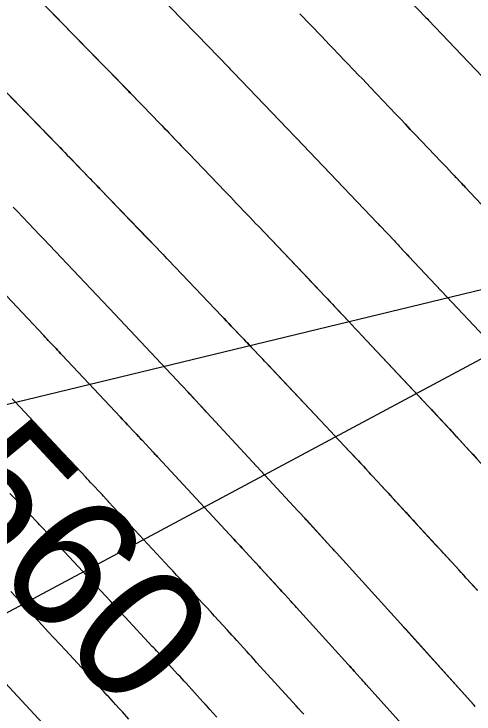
# Model space of a CAD drawing. Extents: x 954385 to 988206, y 1868364 to 1924553.
# Drawn here: x 955878.78 to 955899.56, y 1922822.19 to 1922853.85 of the extents above; entities that cross this region are included whole.
import ezdxf

# ---------------------------------------------------------------- set-up
doc = ezdxf.new("R2010")
doc.units = 0
for name, color, linetype in [('16', 7, 'Continuous'), ('26', 7, 'Continuous'), ('6', 7, 'Continuous'), ('7', 7, 'Continuous'), ('Default', 7, 'Continuous')]:
    doc.layers.add(name, color=color, linetype=linetype)

msp = doc.modelspace()

# ---------------------------------------------------------------- linework, layer by layer
at = {"layer": '16'}
for points in [[(955882.423, 1922857.665), (955886.975, 1922852.988), (955887.002, 1922852.96), (955887.055, 1922852.905), (955888.497, 1922851.412), (955888.531, 1922851.376), (955888.565, 1922851.34), (955888.702, 1922851.198), (955891.484, 1922848.3), (955891.514, 1922848.268), (955891.544, 1922848.236), (955891.575, 1922848.204), (955891.605, 1922848.173), (955891.787, 1922847.981), (955891.848, 1922847.917), (955895.191, 1922844.403), (955895.23, 1922844.362), (955895.308, 1922844.28), (955895.963, 1922843.588), (955896.018, 1922843.529), (955896.073, 1922843.471), (955896.128, 1922843.413), (955896.183, 1922843.354), (955896.457, 1922843.062), (955896.567, 1922842.945), (955896.622, 1922842.886), (955900.534, 1922838.721)], [(955901.138, 1922849.753), (955897.511, 1922853.567), (955897.479, 1922853.6), (955897.385, 1922853.699), (955894.472, 1922856.735)], [(955879.515, 1922854.921), (955880.561, 1922853.847), (955880.743, 1922853.659), (955880.926, 1922853.472), (955881.108, 1922853.284), (955881.291, 1922853.096), (955883.916, 1922850.399), (955883.974, 1922850.34), (955884.032, 1922850.28), (955884.09, 1922850.22), (955884.147, 1922850.16), (955884.436, 1922849.861), (955884.552, 1922849.741), (955884.61, 1922849.682), (955885.351, 1922848.914), (955885.46, 1922848.801), (955885.569, 1922848.688), (955885.678, 1922848.575), (955885.787, 1922848.461), (955886.223, 1922848.007), (955886.332, 1922847.894), (955886.441, 1922847.78), (955886.549, 1922847.667), (955886.658, 1922847.554), (955888.321, 1922845.821), (955888.446, 1922845.691), (955888.571, 1922845.56), (955888.696, 1922845.429), (955888.821, 1922845.298), (955889.321, 1922844.773), (955889.445, 1922844.642), (955889.57, 1922844.511), (955889.695, 1922844.38), (955889.82, 1922844.249), (955892.17, 1922841.779), (955892.197, 1922841.75), (955892.225, 1922841.721), (955892.253, 1922841.691), (955892.281, 1922841.662), (955892.447, 1922841.487), (955892.502, 1922841.428), (955892.925, 1922840.981), (955893.005, 1922840.897), (955893.084, 1922840.812), (955893.164, 1922840.728), (955893.243, 1922840.643), (955893.919, 1922839.924), (955894.058, 1922839.776), (955894.197, 1922839.628), (955894.336, 1922839.48), (955894.475, 1922839.332), (955897.498, 1922836.114), (955897.533, 1922836.076), (955897.569, 1922836.037), (955897.605, 1922835.999), (955897.641, 1922835.96), (955897.854, 1922835.729), (955897.925, 1922835.652), (955898.576, 1922834.949), (955898.696, 1922834.819), (955898.816, 1922834.689), (955898.936, 1922834.558), (955899.056, 1922834.428), (955901.158, 1922832.136)], [(955901.089, 1922843.97), (955899.16, 1922846.025), (955899.111, 1922846.077), (955899.061, 1922846.13), (955899.012, 1922846.182), (955898.963, 1922846.234), (955898.716, 1922846.495), (955898.568, 1922846.651), (955898.314, 1922846.92), (955898.255, 1922846.982), (955898.196, 1922847.045), (955898.137, 1922847.107), (955898.078, 1922847.169), (955896.899, 1922848.408), (955896.683, 1922848.635), (955896.467, 1922848.862), (955896.251, 1922849.09), (955896.035, 1922849.317), (955894.886, 1922850.525), (955894.701, 1922850.719), (955894.517, 1922850.912), (955894.332, 1922851.105), (955894.147, 1922851.298), (955893.407, 1922852.07), (955893.222, 1922852.262), (955893.037, 1922852.455), (955892.852, 1922852.648), (955892.667, 1922852.841), (955891.687, 1922853.862)], [(955876.65, 1922852.131), (955879.985, 1922848.706), (955880.094, 1922848.594), (955880.203, 1922848.482), (955880.312, 1922848.37), (955880.421, 1922848.258), (955880.857, 1922847.81), (955880.966, 1922847.698), (955881.075, 1922847.586), (955881.184, 1922847.474), (955881.292, 1922847.361), (955882.218, 1922846.403), (955882.335, 1922846.282), (955882.529, 1922846.081), (955882.568, 1922846.04), (955882.607, 1922846), (955882.646, 1922845.96), (955882.684, 1922845.919), (955884.785, 1922843.731), (955884.948, 1922843.562), (955885.111, 1922843.392), (955885.436, 1922843.053), (955885.518, 1922842.968), (955885.599, 1922842.884), (955885.68, 1922842.799), (955885.761, 1922842.714), (955888.164, 1922840.189), (955888.272, 1922840.076), (955888.379, 1922839.963), (955888.487, 1922839.85), (955888.594, 1922839.737), (955889.077, 1922839.229), (955889.159, 1922839.144), (955889.24, 1922839.059), (955889.32, 1922838.973), (955889.401, 1922838.888), (955889.86, 1922838.403), (955889.939, 1922838.32), (955890.043, 1922838.209), (955890.07, 1922838.182), (955890.096, 1922838.154), (955890.122, 1922838.126), (955890.148, 1922838.098), (955893.091, 1922834.966), (955893.238, 1922834.809), (955893.386, 1922834.652), (955893.533, 1922834.495), (955893.68, 1922834.338), (955894.338, 1922833.638), (955894.451, 1922833.517), (955894.565, 1922833.396), (955894.678, 1922833.275), (955894.79, 1922833.153), (955895.381, 1922832.515), (955895.509, 1922832.376), (955895.723, 1922832.145), (955895.765, 1922832.099), (955895.808, 1922832.053), (955895.851, 1922832.007), (955895.893, 1922831.96), (955896.476, 1922831.325), (955896.588, 1922831.203), (955896.699, 1922831.082), (955896.81, 1922830.961), (955896.922, 1922830.839), (955898.739, 1922828.859), (955898.861, 1922828.725), (955898.984, 1922828.592), (955899.106, 1922828.458), (955899.228, 1922828.323), (955899.715, 1922827.786)], [(955878.744, 1922845.118), (955878.92, 1922844.933), (955879.948, 1922843.853), (955880.002, 1922843.796), (955880.07, 1922843.725), (955880.097, 1922843.696), (955880.111, 1922843.682), (955882.793, 1922840.846), (955882.868, 1922840.767), (955882.993, 1922840.635), (955883.018, 1922840.609), (955883.043, 1922840.582), (955883.068, 1922840.556), (955883.092, 1922840.529), (955886.361, 1922837.043), (955886.446, 1922836.953), (955886.586, 1922836.803), (955886.614, 1922836.773), (955886.643, 1922836.743), (955886.671, 1922836.713), (955886.699, 1922836.683), (955887.432, 1922835.896), (955887.489, 1922835.835), (955887.502, 1922835.821), (955891.609, 1922831.384), (955891.698, 1922831.287), (955891.891, 1922831.079), (955891.916, 1922831.052), (955891.99, 1922830.971), (955893.097, 1922829.759), (955893.138, 1922829.714), (955893.179, 1922829.669), (955893.302, 1922829.533), (955893.343, 1922829.488), (955896.241, 1922826.289), (955896.262, 1922826.267), (955896.282, 1922826.245), (955896.302, 1922826.222), (955896.322, 1922826.2), (955896.442, 1922826.066), (955896.482, 1922826.021), (955899.533, 1922822.617), (955899.558, 1922822.589), (955899.607, 1922822.534)], [(955880.555, 1922838.848), (955880.395, 1922839.016), (955880.326, 1922839.09), (955880.256, 1922839.163), (955880.187, 1922839.237), (955880.117, 1922839.31), (955877.935, 1922841.618)], [(955890.707, 1922827.928), (955889.914, 1922828.796), (955889.836, 1922828.881), (955889.706, 1922829.023), (955889.681, 1922829.052), (955889.655, 1922829.08), (955889.628, 1922829.108), (955889.602, 1922829.136), (955889.086, 1922829.693), (955888.992, 1922829.796), (955888.897, 1922829.898), (955888.802, 1922830), (955888.708, 1922830.103), (955885.285, 1922833.801), (955885.248, 1922833.841), (955885.21, 1922833.881), (955885.098, 1922834.002), (955885.06, 1922834.042), (955884.567, 1922834.571), (955884.485, 1922834.659), (955884.403, 1922834.746), (955884.321, 1922834.834), (955884.239, 1922834.922), (955883.91, 1922835.272), (955883.828, 1922835.36), (955883.746, 1922835.447), (955883.664, 1922835.535), (955883.582, 1922835.623), (955880.952, 1922838.427), (955880.882, 1922838.501), (955880.813, 1922838.575), (955880.743, 1922838.649), (955880.674, 1922838.722), (955880.669, 1922838.728)], [(955897.228, 1922820.695), (955894.693, 1922823.523), (955894.626, 1922823.599), (955894.558, 1922823.674), (955894.49, 1922823.749), (955894.423, 1922823.825), (955894.152, 1922824.127), (955894.084, 1922824.202), (955894.017, 1922824.277), (955893.949, 1922824.353), (955893.881, 1922824.428), (955891.542, 1922827.009), (955891.476, 1922827.081), (955891.41, 1922827.154), (955891.344, 1922827.227), (955891.278, 1922827.3), (955891.013, 1922827.591), (955890.947, 1922827.664), (955890.881, 1922827.737), (955890.815, 1922827.81), (955890.768, 1922827.862)], [(955891.867, 1922822.182), (955891.751, 1922822.31), (955891.636, 1922822.438), (955891.52, 1922822.566), (955889.741, 1922824.529), (955889.629, 1922824.652), (955889.518, 1922824.776), (955889.406, 1922824.899), (955889.294, 1922825.022), (955888.843, 1922825.52), (955888.734, 1922825.64), (955888.625, 1922825.76), (955888.57, 1922825.819)], [(955887.94, 1922822.05), (955887.783, 1922822.224), (955887.626, 1922822.397), (955887.468, 1922822.57), (955887.311, 1922822.743), (955886.55, 1922823.583), (955886.459, 1922823.683), (955886.373, 1922823.777)]]:
    msp.add_lwpolyline(points, dxfattribs=at)
at = {"layer": '26'}
for points in [[(955957.131, 1922868.928), (955740.811, 1922753.019), (955743.975, 1922758.118), (955740.811, 1922753.019), (955746.808, 1922752.829)], [(955807.131, 1922818.928), (955924.36, 1922847.314), (955920.016, 1922843.175), (955924.36, 1922847.314), (955918.604, 1922849.007)]]:
    msp.add_lwpolyline(points, dxfattribs=at)
at = {"layer": '6'}
for points in [[(955879.514, 1922854.92), (955882.254, 1922852.103), (955882.432, 1922851.921), (955882.609, 1922851.738), (955882.787, 1922851.556), (955882.964, 1922851.374), (955883.914, 1922850.398), (955883.972, 1922850.338), (955884.03, 1922850.279), (955884.088, 1922850.219), (955884.146, 1922850.159), (955884.378, 1922849.92), (955884.493, 1922849.8), (955884.609, 1922849.68), (955885.35, 1922848.914), (955885.459, 1922848.801), (955885.568, 1922848.688), (955885.677, 1922848.575), (955885.786, 1922848.461), (955886.44, 1922847.781), (955886.658, 1922847.554), (955888.322, 1922845.822), (955888.448, 1922845.692), (955888.573, 1922845.561), (955888.698, 1922845.43), (955888.822, 1922845.299), (955889.321, 1922844.774), (955889.446, 1922844.643), (955889.571, 1922844.512), (955889.695, 1922844.381), (955889.82, 1922844.25), (955892.064, 1922841.889), (955892.144, 1922841.804), (955892.224, 1922841.72), (955892.304, 1922841.636), (955892.384, 1922841.551), (955892.81, 1922841.103), (955892.92, 1922840.987), (955893.03, 1922840.871), (955893.057, 1922840.842), (955893.085, 1922840.813), (955893.112, 1922840.784), (955893.14, 1922840.755), (955893.919, 1922839.925), (955894.058, 1922839.777), (955894.197, 1922839.629), (955894.336, 1922839.481), (955894.475, 1922839.333), (955897.326, 1922836.297), (955897.448, 1922836.167), (955897.569, 1922836.037), (955897.691, 1922835.907), (955897.812, 1922835.777), (955898.466, 1922835.068), (955898.571, 1922834.955), (955898.747, 1922834.765), (955898.782, 1922834.727), (955898.817, 1922834.689), (955898.852, 1922834.651), (955898.887, 1922834.613), (955899.344, 1922834.115), (955899.52, 1922833.924), (955899.696, 1922833.732)], [(955887.94, 1922822.051), (955887.783, 1922822.224), (955887.626, 1922822.397), (955887.469, 1922822.571), (955887.311, 1922822.744), (955886.55, 1922823.583), (955886.459, 1922823.683), (955886.368, 1922823.783), (955886.277, 1922823.883), (955886.186, 1922823.983), (955885.762, 1922824.447), (955885.64, 1922824.581), (955885.517, 1922824.716), (955885.272, 1922824.985), (955885.21, 1922825.052), (955885.149, 1922825.119), (955885.087, 1922825.186), (955885.025, 1922825.253), (955883.802, 1922826.571), (955883.578, 1922826.814), (955883.354, 1922827.056), (955883.129, 1922827.298), (955882.905, 1922827.54), (955880.852, 1922829.759), (955880.808, 1922829.806), (955880.765, 1922829.853), (955880.721, 1922829.9), (955880.678, 1922829.946), (955880.504, 1922830.133), (955880.46, 1922830.18), (955880.416, 1922830.226), (955880.373, 1922830.273), (955880.329, 1922830.32), (955880.047, 1922830.622), (955879.986, 1922830.687), (955879.924, 1922830.753), (955879.863, 1922830.819), (955879.801, 1922830.885), (955878.783, 1922831.97), (955878.592, 1922832.173)]]:
    msp.add_lwpolyline(points, dxfattribs=at)
at = {"layer": '7'}
for points in [[(955882.421, 1922857.665), (955886.975, 1922852.987), (955887.002, 1922852.96), (955887.055, 1922852.905), (955888.497, 1922851.411), (955888.531, 1922851.376), (955888.565, 1922851.34), (955888.685, 1922851.216), (955888.702, 1922851.198), (955891.483, 1922848.3), (955891.514, 1922848.268), (955891.544, 1922848.236), (955891.575, 1922848.204), (955891.605, 1922848.172), (955891.756, 1922848.013), (955891.847, 1922847.917), (955895.19, 1922844.402), (955895.229, 1922844.361), (955895.297, 1922844.289), (955895.306, 1922844.279), (955895.964, 1922843.588), (955896.019, 1922843.53), (955896.074, 1922843.472), (955896.129, 1922843.413), (955896.185, 1922843.355), (955896.624, 1922842.886), (955900.533, 1922838.72)], [(955894.472, 1922856.735), (955897.387, 1922853.699), (955897.471, 1922853.612), (955897.502, 1922853.579), (955897.512, 1922853.568), (955901.136, 1922849.753)], [(955891.687, 1922853.862), (955892.668, 1922852.841), (955892.853, 1922852.648), (955893.038, 1922852.456), (955893.223, 1922852.263), (955893.408, 1922852.07), (955894.148, 1922851.299), (955894.333, 1922851.106), (955894.517, 1922850.913), (955894.702, 1922850.719), (955894.886, 1922850.526), (955896.034, 1922849.317), (955896.25, 1922849.09), (955896.466, 1922848.862), (955896.682, 1922848.635), (955896.898, 1922848.408), (955898.077, 1922847.168), (955898.136, 1922847.106), (955898.195, 1922847.044), (955898.254, 1922846.982), (955898.313, 1922846.919), (955898.568, 1922846.651), (955898.617, 1922846.599), (955898.667, 1922846.546), (955898.716, 1922846.494), (955898.766, 1922846.442), (955898.964, 1922846.234), (955899.013, 1922846.182), (955899.063, 1922846.13), (955899.112, 1922846.078), (955899.161, 1922846.026), (955901.09, 1922843.97)], [(955899.717, 1922827.787), (955899.212, 1922828.343), (955899.099, 1922828.468), (955898.985, 1922828.593), (955898.871, 1922828.717), (955898.757, 1922828.842), (955898.301, 1922829.339), (955898.187, 1922829.463), (955898.073, 1922829.587), (955897.959, 1922829.711), (955897.845, 1922829.836), (955896.033, 1922831.808), (955895.921, 1922831.931), (955895.808, 1922832.053), (955895.695, 1922832.176), (955895.582, 1922832.298), (955894.988, 1922832.94), (955894.903, 1922833.031), (955894.819, 1922833.123), (955894.65, 1922833.305), (955894.608, 1922833.351), (955894.565, 1922833.397), (955894.523, 1922833.442), (955894.48, 1922833.488), (955893.681, 1922834.339), (955893.533, 1922834.496), (955893.386, 1922834.653), (955893.238, 1922834.81), (955893.091, 1922834.967), (955890.258, 1922837.982), (955890.177, 1922838.068), (955890.096, 1922838.154), (955890.015, 1922838.24), (955889.934, 1922838.326), (955889.498, 1922838.785), (955889.394, 1922838.894), (955889.264, 1922839.031), (955889.186, 1922839.113), (955888.594, 1922839.736), (955888.486, 1922839.849), (955888.379, 1922839.962), (955888.271, 1922840.075), (955888.164, 1922840.188), (955885.762, 1922842.714), (955885.681, 1922842.799), (955885.6, 1922842.884), (955885.519, 1922842.969), (955885.437, 1922843.054), (955884.867, 1922843.648), (955882.684, 1922845.919), (955882.645, 1922845.96), (955882.606, 1922846), (955882.568, 1922846.04), (955882.529, 1922846.08), (955882.334, 1922846.282), (955882.257, 1922846.362), (955882.218, 1922846.402), (955881.379, 1922847.269), (955881.226, 1922847.427), (955881.073, 1922847.584), (955880.92, 1922847.742), (955880.767, 1922847.9), (955877.523, 1922851.232)], [(955899.609, 1922822.535), (955899.547, 1922822.604), (955899.535, 1922822.618), (955896.483, 1922826.023), (955896.403, 1922826.112), (955896.323, 1922826.201), (955896.303, 1922826.223), (955896.283, 1922826.246), (955896.263, 1922826.268), (955896.242, 1922826.29), (955893.343, 1922829.488), (955893.261, 1922829.579), (955893.179, 1922829.669), (955893.138, 1922829.714), (955893.096, 1922829.759), (955891.982, 1922830.98), (955891.916, 1922831.052), (955891.892, 1922831.079), (955891.728, 1922831.255), (955891.669, 1922831.319), (955891.609, 1922831.384), (955887.502, 1922835.821), (955887.477, 1922835.849), (955887.426, 1922835.903), (955886.698, 1922836.683), (955886.641, 1922836.743), (955886.585, 1922836.803), (955886.444, 1922836.953), (955886.36, 1922837.043), (955883.093, 1922840.53), (955883.068, 1922840.556), (955883.043, 1922840.583), (955883.018, 1922840.609), (955882.993, 1922840.636), (955882.844, 1922840.794), (955882.794, 1922840.847), (955880.111, 1922843.682), (955880.07, 1922843.725), (955879.948, 1922843.853), (955878.919, 1922844.932), (955878.743, 1922845.117)], [(955877.935, 1922841.618), (955880.118, 1922839.311), (955880.257, 1922839.164), (955880.396, 1922839.017), (955880.675, 1922838.723), (955880.744, 1922838.649), (955880.814, 1922838.575), (955880.883, 1922838.502), (955880.952, 1922838.428), (955883.581, 1922835.622), (955883.663, 1922835.535), (955883.745, 1922835.447), (955883.827, 1922835.36), (955883.909, 1922835.272), (955884.238, 1922834.921), (955884.32, 1922834.834), (955884.402, 1922834.746), (955884.484, 1922834.658), (955884.566, 1922834.571), (955885.061, 1922834.042), (955885.117, 1922833.982), (955885.211, 1922833.881), (955885.248, 1922833.841), (955885.285, 1922833.801), (955888.708, 1922830.103), (955888.802, 1922830), (955888.897, 1922829.898), (955888.992, 1922829.796), (955889.086, 1922829.694), (955889.603, 1922829.137), (955889.629, 1922829.109), (955889.655, 1922829.08), (955889.681, 1922829.052), (955889.707, 1922829.024), (955889.862, 1922828.853), (955889.914, 1922828.796), (955890.749, 1922827.883), (955890.815, 1922827.81), (955890.881, 1922827.737), (955890.947, 1922827.665), (955891.013, 1922827.592), (955891.278, 1922827.301), (955891.41, 1922827.155), (955891.542, 1922827.009), (955893.882, 1922824.429), (955893.95, 1922824.353), (955894.018, 1922824.278), (955894.085, 1922824.203), (955894.153, 1922824.128), (955894.424, 1922823.826), (955894.559, 1922823.675), (955894.694, 1922823.524), (955897.229, 1922820.696)], [(955891.868, 1922822.183), (955891.752, 1922822.311), (955891.637, 1922822.439), (955891.521, 1922822.567), (955889.741, 1922824.53), (955889.629, 1922824.653), (955889.518, 1922824.776), (955889.406, 1922824.899), (955889.294, 1922825.022), (955888.842, 1922825.521), (955888.733, 1922825.64), (955888.624, 1922825.76), (955888.515, 1922825.88), (955888.406, 1922826), (955887.838, 1922826.622), (955887.751, 1922826.717), (955887.664, 1922826.813), (955887.489, 1922827.004), (955887.445, 1922827.052), (955887.402, 1922827.1), (955887.358, 1922827.147), (955887.314, 1922827.195), (955886.444, 1922828.133), (955886.285, 1922828.305), (955886.125, 1922828.477), (955885.966, 1922828.649), (955885.806, 1922828.821), (955883.068, 1922831.78), (955883.037, 1922831.813), (955883.006, 1922831.847), (955882.975, 1922831.88), (955882.944, 1922831.914), (955882.82, 1922832.047), (955882.757, 1922832.114), (955882.695, 1922832.181), (955882.312, 1922832.591), (955882.238, 1922832.67), (955882.163, 1922832.75), (955882.089, 1922832.829), (955882.015, 1922832.908), (955881.346, 1922833.621), (955881.21, 1922833.766), (955881.074, 1922833.911), (955880.937, 1922834.057), (955880.801, 1922834.202), (955878.812, 1922836.326), (955878.698, 1922836.447)], [(955883.966, 1922821.966), (955883.674, 1922822.286), (955883.528, 1922822.445), (955883.383, 1922822.605), (955883.054, 1922822.965), (955882.975, 1922823.052), (955882.895, 1922823.138), (955882.816, 1922823.225), (955882.736, 1922823.311), (955881.097, 1922825.079), (955880.84, 1922825.356), (955880.582, 1922825.634), (955880.325, 1922825.912), (955880.067, 1922826.19), (955878.635, 1922827.738)], [(955880.447, 1922821.369), (955878.193, 1922823.8)]]:
    msp.add_lwpolyline(points, dxfattribs=at)
at = {"layer": 'Default'}
msp.add_arc((955068.332, 1922107.114), 1145.916, 31.460692, 46.414195, dxfattribs=at)

# ---------------------------------------------------------------- texts
at = {"layer": '16'}
msp.add_text('560', height=6, rotation=312.9071, dxfattribs=at).set_placement((955874.693, 1922831.937))

doc.saveas('drawing.dxf')
